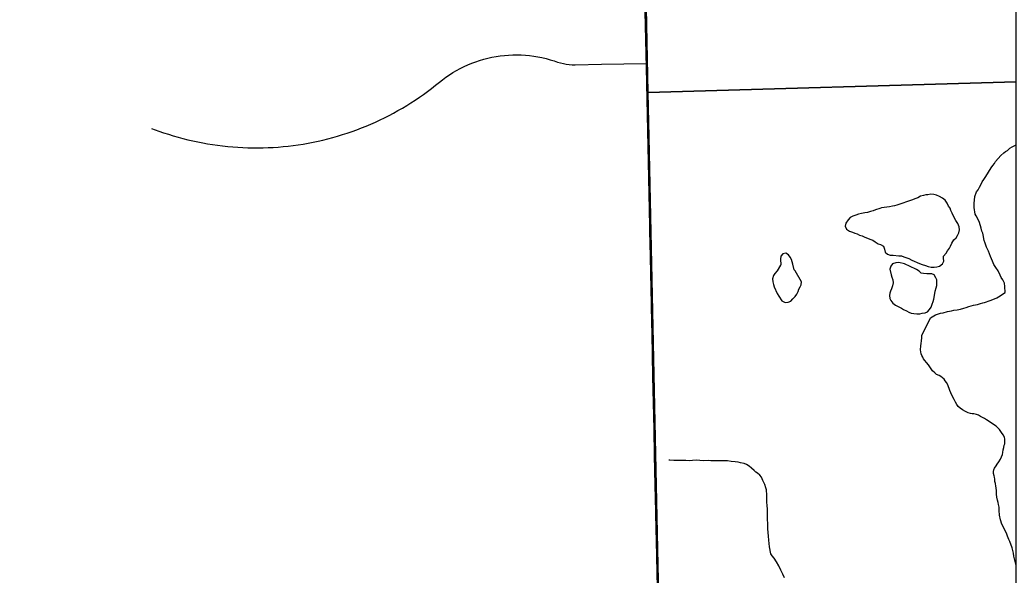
# Model space of a CAD drawing. Extents: x 103424 to 290657, y 38711 to 110967.
# Drawn here: x 214252.565 to 214253.153, y 40214.106 to 40214.433 of the extents above; entities that cross this region are included whole.
import ezdxf

# ---------------------------------------------------------------- set-up
doc = ezdxf.new("R2010")
doc.units = 0
for name, color, linetype in [('GM_X_Corporation', 7, 'Continuous'), ('GM_X_County_Road', 7, 'Continuous'), ('GM_X_Major_River', 7, 'Continuous'), ('GM_X_Minor_Lake', 7, 'Continuous'), ('GM_X_Minor_River', 7, 'Continuous'), ('GM_X_Township_Road', 7, 'Continuous')]:
    doc.layers.add(name, color=color, linetype=linetype)

msp = doc.modelspace()

# ---------------------------------------------------------------- linework, layer by layer
at = {"layer": 'GM_X_Corporation'}
for points in [[(214246.35258, 40213.74302), (214246.35258, 40208.30125), (214253.15258, 40208.30125), (214253.15258, 40215.10125), (214247.88425, 40215.10125), (214247.88593, 40214.68485), (214247.88621, 40214.66416), (214247.8863, 40214.63438), (214247.88525, 40214.01696), (214247.88494, 40213.98106), (214247.88095, 40213.75762), (214247.63273, 40213.75746), (214247.49304, 40213.75527), (214246.50862, 40213.74676)], [(214252.9169, 40215.10125), (214250.58101, 40215.10125), (214250.58214, 40215.03695), (214250.58213, 40215.03302), (214250.59416, 40214.26814), (214250.59475, 40214.23045), (214250.59525, 40214.19876), (214250.59563, 40214.17445), (214250.60357, 40213.81454), (214251.4935, 40213.84402), (214251.49479, 40213.84407), (214251.89403, 40213.85729), (214251.9103, 40213.85774), (214252.15851, 40213.8645), (214252.94541, 40213.88639), (214252.94345, 40213.98349), (214252.94211, 40214.05193), (214252.9379, 40214.25624), (214252.93476, 40214.40518), (214252.93118, 40214.55366), (214252.92091, 40214.97111)], [(214253.15258, 40213.88997), (214253.15258, 40215.10125), (214252.9169, 40215.10125), (214252.92091, 40214.97111), (214252.93118, 40214.55366), (214252.93476, 40214.40518), (214252.9379, 40214.25624), (214252.94211, 40214.05193), (214252.94345, 40213.98349), (214252.94541, 40213.88639)], [(214253.15258, 40214.3967), (214253.15258, 40214.66517), (214252.93027, 40214.65949), (214252.93554, 40214.39034)], [(214253.15258, 40213.89236), (214253.15258, 40214.3967), (214252.93554, 40214.39034), (214252.93611, 40214.36413), (214252.94611, 40213.88803)]]:
    msp.add_lwpolyline(points, close=True, dxfattribs=at)
at = {"layer": 'GM_X_County_Road'}
msp.add_lwpolyline([(214252.94104, 40214.10558), (214252.94072, 40214.12111), (214252.94048, 40214.13229), (214252.94025, 40214.14348), (214252.93991, 40214.15901), (214252.93971, 40214.1677), (214252.93952, 40214.17639), (214252.9392, 40214.19192), (214252.93887, 40214.20745), (214252.93854, 40214.22298), (214252.93828, 40214.23557), (214252.93801, 40214.24817), (214252.93769, 40214.2637), (214252.93738, 40214.27923), (214252.93707, 40214.29397), (214252.93677, 40214.30872), (214252.93645, 40214.32425), (214252.93625, 40214.33375), (214252.93605, 40214.34325), (214252.93574, 40214.35878), (214252.93548, 40214.37176), (214252.93522, 40214.38473), (214252.93499, 40214.39615), (214252.93476, 40214.40756), (214252.93447, 40214.42047), (214252.93408, 40214.436)], dxfattribs=at)
at = {"layer": 'GM_X_Major_River'}
for points in [[(214253.09697, 40214.24708), (214253.10204, 40214.25757), (214253.10507, 40214.2593), (214253.1081, 40214.26027), (214253.10962, 40214.26046), (214253.11209, 40214.26124), (214253.11456, 40214.26163), (214253.11589, 40214.26202), (214253.11779, 40214.26222), (214253.11988, 40214.26261), (214253.12177, 40214.26319), (214253.1231, 40214.26358), (214253.12481, 40214.26416), (214253.12747, 40214.26493), (214253.12993, 40214.26551), (214253.13164, 40214.26609), (214253.13297, 40214.26648), (214253.13392, 40214.26667), (214253.13506, 40214.26706), (214253.1362, 40214.26745), (214253.13733, 40214.26783), (214253.13885, 40214.26841), (214253.14132, 40214.26937), (214253.14321, 40214.27053), (214253.1451, 40214.27187), (214253.14624, 40214.27244), (214253.14603, 40214.27606), (214253.14583, 40214.27796), (214253.14468, 40214.27986), (214253.14372, 40214.28138), (214253.14314, 40214.28271), (214253.14198, 40214.28517), (214253.14064, 40214.28726), (214253.13949, 40214.28897), (214253.13871, 40214.29087), (214253.13756, 40214.29372), (214253.1364, 40214.29676), (214253.13524, 40214.29923), (214253.13428, 40214.3015), (214253.1337, 40214.30321), (214253.1335, 40214.30416), (214253.1333, 40214.3055), (214253.13291, 40214.3074), (214253.13233, 40214.30873), (214253.13194, 40214.31044), (214253.13097, 40214.31367), (214253.13058, 40214.31481), (214253.12905, 40214.31766), (214253.12847, 40214.3186), (214253.12788, 40214.3226), (214253.12786, 40214.32488), (214253.12822, 40214.32907), (214253.12934, 40214.33174), (214253.13028, 40214.33308), (214253.13103, 40214.3346), (214253.13179, 40214.33594), (214253.13254, 40214.33765), (214253.13367, 40214.33918), (214253.1348, 40214.3409), (214253.13781, 40214.34605), (214253.13894, 40214.34739), (214253.13988, 40214.34854), (214253.14045, 40214.34968), (214253.14196, 40214.3514), (214253.14366, 40214.35332), (214253.14536, 40214.35485), (214253.1463, 40214.35561), (214253.14744, 40214.35619), (214253.14895, 40214.35753), (214253.15028, 40214.3583), (214253.15218, 40214.35926), (214253.15258, 40214.35946)], [(214253.15258, 40214.11151), (214253.15235, 40214.11242), (214253.15196, 40214.11394), (214253.15157, 40214.11546), (214253.15118, 40214.11698), (214253.15098, 40214.11888), (214253.15059, 40214.1204), (214253.1502, 40214.12192), (214253.14885, 40214.12572), (214253.14827, 40214.12686), (214253.1475, 40214.12895), (214253.14692, 40214.13066), (214253.14595, 40214.13237), (214253.14518, 40214.13408), (214253.14422, 40214.13598), (214253.14345, 40214.13845), (214253.14286, 40214.1413), (214253.14265, 40214.14396), (214253.14264, 40214.14587), (214253.14225, 40214.14758), (214253.14205, 40214.14872), (214253.14167, 40214.15005), (214253.14127, 40214.15176), (214253.14107, 40214.15366), (214253.14106, 40214.15556), (214253.14086, 40214.15728), (214253.14066, 40214.15842), (214253.14046, 40214.15994), (214253.14008, 40214.16108), (214253.14007, 40214.16241), (214253.13987, 40214.16355), (214253.13968, 40214.1645), (214253.13929, 40214.16583), (214253.13928, 40214.16697), (214253.13946, 40214.16793), (214253.13984, 40214.16888), (214253.14078, 40214.17041), (214253.14135, 40214.17136), (214253.14248, 40214.1727), (214253.14342, 40214.17423), (214253.14454, 40214.17709), (214253.14472, 40214.17823), (214253.14491, 40214.17975), (214253.14528, 40214.18109), (214253.14565, 40214.18242), (214253.14602, 40214.18337), (214253.14602, 40214.18433), (214253.14601, 40214.18604), (214253.14581, 40214.18718), (214253.14504, 40214.18851), (214253.14408, 40214.19003), (214253.14274, 40214.19173), (214253.14083, 40214.19363), (214253.13873, 40214.19514), (214253.13663, 40214.19646), (214253.1351, 40214.1974), (214253.13396, 40214.19816), (214253.13281, 40214.19873), (214253.13167, 40214.19948), (214253.13052, 40214.20024), (214253.12919, 40214.20061), (214253.12767, 40214.20098), (214253.12672, 40214.20098), (214253.12576, 40214.20116), (214253.12443, 40214.20154), (214253.12272, 40214.20229), (214253.121, 40214.20323), (214253.11966, 40214.20437), (214253.11851, 40214.20532), (214253.11775, 40214.20645), (214253.11679, 40214.20778), (214253.11602, 40214.20949), (214253.11486, 40214.21158), (214253.11409, 40214.21329), (214253.11351, 40214.21481), (214253.11235, 40214.21804), (214253.11158, 40214.21937), (214253.11082, 40214.2205), (214253.11024, 40214.22145), (214253.10814, 40214.22296), (214253.10719, 40214.22353), (214253.10566, 40214.22409), (214253.10471, 40214.22504), (214253.10337, 40214.22637), (214253.10222, 40214.22807), (214253.10087, 40214.22978), (214253.09972, 40214.2313), (214253.09877, 40214.23243), (214253.098, 40214.23338), (214253.09761, 40214.23433), (214253.09704, 40214.23528), (214253.09665, 40214.23642), (214253.09626, 40214.2387), (214253.09643, 40214.24099), (214253.09661, 40214.24251), (214253.0968, 40214.24403), (214253.09698, 40214.24575), (214253.09697, 40214.24708)]]:
    msp.add_lwpolyline(points, dxfattribs=at)
at = {"layer": 'GM_X_Minor_Lake'}
for points in [[(214253.10988, 40214.29397), (214253.11138, 40214.29569), (214253.11213, 40214.29703), (214253.11325, 40214.29855), (214253.11399, 40214.29989), (214253.11474, 40214.3016), (214253.11586, 40214.30351), (214253.11736, 40214.30467), (214253.11811, 40214.306), (214253.11885, 40214.30772), (214253.11921, 40214.30943), (214253.11901, 40214.31114), (214253.11823, 40214.31322), (214253.11707, 40214.31492), (214253.11611, 40214.31661), (214253.11495, 40214.31926), (214253.11417, 40214.32077), (214253.11378, 40214.3221), (214253.11282, 40214.32342), (214253.11205, 40214.32512), (214253.1107, 40214.32682), (214253.10917, 40214.32813), (214253.10746, 40214.32907), (214253.10575, 40214.32981), (214253.10404, 40214.33017), (214253.10233, 40214.33035), (214253.10062, 40214.33014), (214253.0993, 40214.33013), (214253.09797, 40214.32974), (214253.09627, 40214.32934), (214253.09457, 40214.32838), (214253.09287, 40214.32761), (214253.09155, 40214.32702)], [(214253.07325, 40214.32235), (214253.07226, 40214.32191), (214253.06962, 40214.32113), (214253.0683, 40214.32055), (214253.06678, 40214.32016), (214253.06508, 40214.31957), (214253.06338, 40214.31937), (214253.06149, 40214.31897), (214253.05978, 40214.31857), (214253.05808, 40214.31799), (214253.05638, 40214.3174), (214253.05468, 40214.31663), (214253.05356, 40214.31529), (214253.05225, 40214.31338), (214253.05189, 40214.31167), (214253.05266, 40214.30978), (214253.05438, 40214.30865), (214253.05609, 40214.3081), (214253.05761, 40214.30754), (214253.05895, 40214.30699), (214253.06028, 40214.30624), (214253.0618, 40214.30587), (214253.06333, 40214.30513), (214253.06504, 40214.30457), (214253.06637, 40214.30383), (214253.06808, 40214.30327), (214253.06942, 40214.30233), (214253.07133, 40214.30121), (214253.07266, 40214.30084), (214253.07437, 40214.29972), (214253.07496, 40214.29802), (214253.07535, 40214.29631), (214253.07669, 40214.295), (214253.0784, 40214.29444), (214253.08011, 40214.29446), (214253.08353, 40214.29411), (214253.08504, 40214.29412), (214253.08638, 40214.29357), (214253.08809, 40214.29301), (214253.08942, 40214.29245), (214253.09113, 40214.29152), (214253.09247, 40214.29096), (214253.09418, 40214.29022), (214253.0957, 40214.28966), (214253.09723, 40214.28892), (214253.09913, 40214.28837), (214253.10084, 40214.28781), (214253.10255, 40214.28745), (214253.10425, 40214.28746), (214253.10577, 40214.28767), (214253.10747, 40214.28806), (214253.10917, 40214.28941), (214253.10991, 40214.29093), (214253.1097, 40214.29264), (214253.10988, 40214.29397)], [(214253.09155, 40214.32702), (214253.08229, 40214.3239), (214253.08097, 40214.32351), (214253.07965, 40214.32331), (214253.07794, 40214.32291), (214253.07325, 40214.32235)], [(214253.0218, 40214.28577), (214253.02101, 40214.28918), (214253.02062, 40214.2905), (214253.02023, 40214.29202), (214253.01945, 40214.29334), (214253.01849, 40214.29466), (214253.01678, 40214.29559), (214253.01508, 40214.2952), (214253.01395, 40214.29386), (214253.01378, 40214.29215), (214253.01381, 40214.28873), (214253.0138, 40214.28864)], [(214253.0138, 40214.28864), (214253.01176, 40214.2853), (214253.01045, 40214.28377), (214253.00951, 40214.28243), (214253.00896, 40214.28053), (214253.00917, 40214.27882), (214253.00956, 40214.27711), (214253.00995, 40214.27579), (214253.0117, 40214.27182), (214253.01266, 40214.27031), (214253.01458, 40214.26767), (214253.01649, 40214.26655), (214253.01819, 40214.26675), (214253.0197, 40214.26733), (214253.02102, 40214.26867), (214253.02233, 40214.27021), (214253.02327, 40214.27154), (214253.0242, 40214.27307), (214253.02457, 40214.2744), (214253.02531, 40214.27574), (214253.02587, 40214.27707), (214253.02604, 40214.27878), (214253.02231, 40214.2852)], [(214253.09349, 40214.28627), (214253.08679, 40214.28939), (214253.08337, 40214.29012), (214253.08167, 40214.28992), (214253.07978, 40214.28933), (214253.07866, 40214.28799), (214253.0781, 40214.28628), (214253.07889, 40214.28287), (214253.07929, 40214.28154), (214253.07987, 40214.28003), (214253.08008, 40214.27813), (214253.07971, 40214.27642), (214253.07916, 40214.27471), (214253.07861, 40214.27337), (214253.07824, 40214.27204), (214253.07806, 40214.27071), (214253.07808, 40214.269), (214253.07866, 40214.26768), (214253.08, 40214.26617), (214253.08153, 40214.26505), (214253.08496, 40214.26318), (214253.08629, 40214.26243), (214253.08801, 40214.26169), (214253.08934, 40214.26094), (214253.09067, 40214.26038), (214253.09238, 40214.26002), (214253.09409, 40214.25984), (214253.0958, 40214.25986), (214253.09731, 40214.26025), (214253.09902, 40214.26046), (214253.10034, 40214.26104)], [(214253.02231, 40214.2852), (214253.0218, 40214.28577)], [(214253.10034, 40214.26104), (214253.10146, 40214.26238), (214253.10258, 40214.26391), (214253.10314, 40214.26562), (214253.10369, 40214.26714), (214253.10406, 40214.26848), (214253.10478, 40214.2719), (214253.10496, 40214.27323), (214253.10551, 40214.27532), (214253.10587, 40214.27666), (214253.10584, 40214.27988), (214253.10526, 40214.28121), (214253.1043, 40214.28291), (214253.10297, 40214.28346), (214253.10164, 40214.28345), (214253.09993, 40214.28344), (214253.09803, 40214.28361), (214253.0967, 40214.28398), (214253.09537, 40214.2851), (214253.09384, 40214.28604), (214253.09349, 40214.28627)]]:
    msp.add_lwpolyline(points, dxfattribs=at)
at = {"layer": 'GM_X_Minor_River'}
for points in [[(214252.99363, 40214.17101), (214252.99229, 40214.17177), (214252.9902, 40214.17214), (214252.98868, 40214.17251), (214252.98697, 40214.17269), (214252.98468, 40214.17287), (214252.9824, 40214.17324), (214252.97993, 40214.17323), (214252.97784, 40214.17322), (214252.97594, 40214.17321), (214252.97423, 40214.1732), (214252.9727, 40214.17319), (214252.97099, 40214.17337), (214252.96833, 40214.17336), (214252.96624, 40214.17354), (214252.96396, 40214.17372), (214252.96187, 40214.17352), (214252.95978, 40214.17332), (214252.95787, 40214.1735), (214252.95483, 40214.17349), (214252.95388, 40214.17348), (214252.95236, 40214.17347), (214252.95084, 40214.17347), (214252.94856, 40214.17364), (214252.9478, 40214.17364)], [(214253.01609, 40214.10432), (214253.01513, 40214.10641), (214253.01397, 40214.10888), (214253.01263, 40214.11135), (214253.01128, 40214.11382), (214253.00994, 40214.1159), (214253.00879, 40214.11723), (214253.00802, 40214.11837), (214253.00723, 40214.12255), (214253.00703, 40214.12445), (214253.00683, 40214.12654), (214253.00663, 40214.12883), (214253.00642, 40214.13111), (214253.00622, 40214.1332), (214253.00621, 40214.13511), (214253.0062, 40214.13682), (214253.006, 40214.13834), (214253.00598, 40214.14062), (214253.00597, 40214.14272), (214253.00596, 40214.14481), (214253.00576, 40214.1469), (214253.00574, 40214.149), (214253.00573, 40214.1509), (214253.00572, 40214.1528), (214253.00571, 40214.15413), (214253.00551, 40214.15509), (214253.00551, 40214.15623), (214253.00512, 40214.15737), (214253.00454, 40214.15927), (214253.00338, 40214.16174), (214253.00242, 40214.16363), (214253.00146, 40214.16477), (214253.00013, 40214.16591), (214252.99917, 40214.16666), (214252.99821, 40214.16761), (214252.99669, 40214.16893), (214252.99516, 40214.17007), (214252.99363, 40214.17101)]]:
    msp.add_lwpolyline(points, dxfattribs=at)
at = {"layer": 'GM_X_Township_Road'}
msp.add_lwpolyline([(214252.64296, 40214.36921), (214252.64723, 40214.36763), (214252.65004, 40214.36665), (214252.65286, 40214.36573), (214252.65573, 40214.36485), (214252.65857, 40214.36402), (214252.66146, 40214.36325), (214252.66435, 40214.36252), (214252.66724, 40214.36185), (214252.67015, 40214.36122), (214252.67307, 40214.36065), (214252.676, 40214.36013), (214252.67894, 40214.35965), (214252.68188, 40214.35924), (214252.68484, 40214.35887), (214252.6878, 40214.35855), (214252.69076, 40214.35829), (214252.69372, 40214.35807), (214252.69671, 40214.35791), (214252.69969, 40214.3578), (214252.70266, 40214.35774), (214252.70863, 40214.35778), (214252.71159, 40214.35788), (214252.71457, 40214.35803), (214252.71753, 40214.35823), (214252.72049, 40214.35848), (214252.72346, 40214.35879), (214252.72642, 40214.35915), (214252.72936, 40214.35955), (214252.73232, 40214.36001), (214252.73523, 40214.36052), (214252.73817, 40214.36109), (214252.74108, 40214.3617), (214252.74398, 40214.36237), (214252.74687, 40214.36308), (214252.74976, 40214.36384), (214252.7526, 40214.36466), (214252.75547, 40214.36552), (214252.75829, 40214.36644), (214252.76111, 40214.3674), (214252.7639, 40214.36841), (214252.7667, 40214.36947), (214252.76945, 40214.37059), (214252.7722, 40214.37175), (214252.77492, 40214.37295), (214252.77762, 40214.3742), (214252.7803, 40214.3755), (214252.78295, 40214.37685), (214252.78558, 40214.37824), (214252.78819, 40214.37968), (214252.79077, 40214.38116), (214252.79333, 40214.38269), (214252.79585, 40214.38426), (214252.79836, 40214.38588), (214252.80082, 40214.38754), (214252.80326, 40214.38924), (214252.80568, 40214.39099), (214252.80805, 40214.39278), (214252.8104, 40214.3946), (214252.81272, 40214.39647), (214252.81447, 40214.39786), (214252.81647, 40214.39934), (214252.8185, 40214.40075), (214252.82059, 40214.40208), (214252.82272, 40214.40335), (214252.8249, 40214.40453), (214252.82713, 40214.40564), (214252.82938, 40214.40668), (214252.83168, 40214.40763), (214252.834, 40214.4085), (214252.83635, 40214.40929), (214252.83872, 40214.41), (214252.84113, 40214.41062), (214252.84355, 40214.41116), (214252.84599, 40214.41162), (214252.84843, 40214.41199), (214252.8509, 40214.41227), (214252.85338, 40214.41247), (214252.85585, 40214.41258), (214252.85833, 40214.41261), (214252.86082, 40214.41255), (214252.86329, 40214.4124), (214252.86577, 40214.41217), (214252.86821, 40214.41185), (214252.87068, 40214.41144), (214252.87309, 40214.41095), (214252.87551, 40214.41038), (214252.8779, 40214.40972), (214252.88027, 40214.40897), (214252.88233, 40214.40828), (214252.88399, 40214.40778), (214252.8857, 40214.40738), (214252.8874, 40214.40708), (214252.88913, 40214.40686), (214252.89086, 40214.40673), (214252.89259, 40214.40668), (214252.90812, 40214.407), (214252.92144, 40214.40728), (214252.93476, 40214.40756)], dxfattribs=at)

doc.saveas('drawing.dxf')
